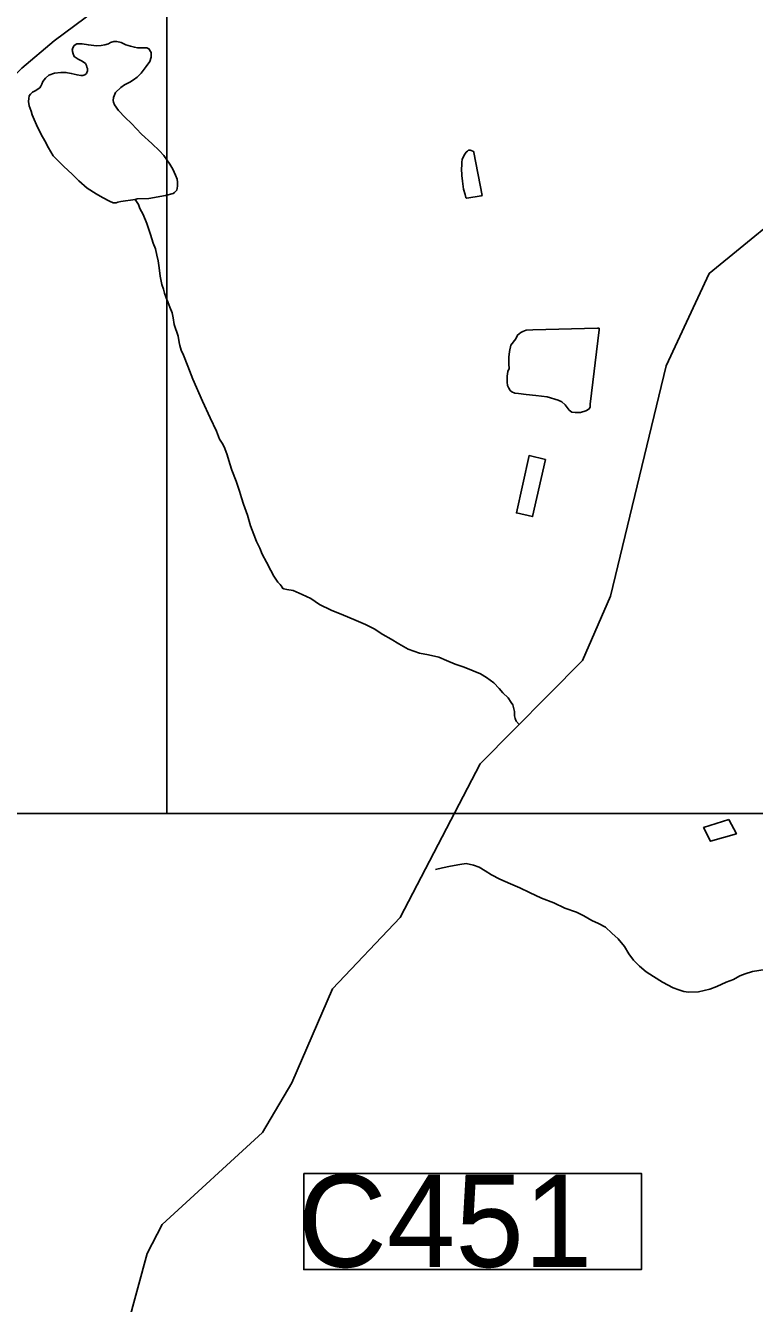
# Model space of a CAD drawing. Extents: x 2082433 to 2279600, y 546599 to 755198.
# Drawn here: x 2185426 to 2188196, y 584119 to 588972 of the extents above; entities that cross this region are included whole.
import ezdxf

# ---------------------------------------------------------------- set-up
doc = ezdxf.new("R2010")
doc.units = 0
for name, color, linetype in [('Exist Hydrographic Creek Single Shore', 7, 'Continuous'), ('Exist Hydrographic Misc Water Feature', 7, 'Continuous'), ('Exist Road Secondary Structure Culvert Number Label', 7, 'Continuous'), ('Exist Road Secondary Type 51 Attributed', 7, 'Continuous'), ('Map Preparation Inset Cut Line', 7, 'Continuous')]:
    doc.layers.add(name, color=color, linetype=linetype)

msp = doc.modelspace()

# ---------------------------------------------------------------- linework, layer by layer
at = {"layer": 'Exist Hydrographic Creek Single Shore'}
for points in [[(2186438.3, 584956.6), (2186593.3, 585314.3), (2186850.2, 585584.6), (2187154.3, 586169), (2187543.3, 586561.2), (2187649.3, 586805.1), (2187860.3, 587679.9), (2188024.4, 588030.9), (2188405.4, 588341.3), (2188412.3, 588626.6), (2188327.2, 588825.1), (2188283.4, 589216.3), (2188198.3, 589375.4), (2188222.2, 589506.2), (2188429.4, 589774.3), (2188502.3, 590035.2), (2188498.2, 590658.5), (2188454.4, 590951.3), (2188362.3, 591091), (2188203.4, 591156.5), (2187845.4, 591104.7), (2187637.2, 591036.7), (2187346.2, 591009.9)], [(2188237.3, 585388.1), (2188189.1, 585379.5), (2188161, 585371.6), (2188141.3, 585363.2), (2188117.3, 585349), (2188089.3, 585339), (2188053.4, 585323), (2188027.5, 585312.7), (2187983.6, 585302.3), (2187945.7, 585301.9), (2187927.9, 585303.8), (2187909.6, 585309.8), (2187887.7, 585317.6), (2187847.5, 585339.5), (2187813.3, 585361.3), (2187785.2, 585378.9), (2187759.1, 585400.7), (2187737.2, 585422.6), (2187718.7, 585446.5), (2187702.5, 585474.5), (2187678.5, 585504.1), (2187654.5, 585526), (2187630.1, 585547.9), (2187603.9, 585561.6), (2187578.3, 585573.2), (2187548.1, 585591.1), (2187519.8, 585605.1), (2187475.5, 585620.7), (2187433.5, 585640.4), (2187387.6, 585657.9), (2187341.4, 585679.5), (2187305.1, 585697.5), (2187269.2, 585713.1), (2187229.3, 585730.9), (2187196.9, 585746.7), (2187172.9, 585762.5), (2187150.9, 585776.4), (2187128.8, 585784.2), (2187100.9, 585790), (2187076.9, 585786), (2187040.8, 585779.6), (2187010.9, 585773.2), (2186984.8, 585767)], [(2185521.3, 582849.7), (2185588.3, 582884.4), (2185670.3, 583082.7), (2185759.3, 583474.6), (2185814.3, 584034.4), (2185888.3, 584308.5), (2185945.3, 584418.8), (2186327.3, 584768.6), (2186438.3, 584956.6)]]:
    msp.add_lwpolyline(points, dxfattribs=at)
at = {"layer": 'Exist Hydrographic Misc Water Feature'}
for points in [[(2185843.1, 588311.4), (2185789.2, 588303.3), (2185776.9, 588301.1), (2185771.1, 588299.2), (2185759, 588299), (2185745.3, 588305.1), (2185719.1, 588318.8), (2185695.1, 588332.6), (2185660.8, 588354.4), (2185628.8, 588382.3), (2185604.4, 588406.3), (2185570.2, 588438.2), (2185550.1, 588457.9), (2185532, 588477.6), (2185514.2, 588507.5), (2185499.9, 588533.6), (2185485.5, 588557.7), (2185467.7, 588595.3), (2185459.5, 588615.5), (2185451.5, 588633.4), (2185447.4, 588647.4), (2185440.8, 588667.4), (2185437.1, 588683), (2185439.2, 588695.3), (2185440.8, 588705.1), (2185444.7, 588711), (2185452.5, 588719.2), (2185465, 588725.4), (2185474.8, 588731.2), (2185480.8, 588735.6), (2185484.7, 588741.5), (2185489, 588749.4), (2185492.3, 588759.4), (2185502.5, 588771.7), (2185514.6, 588783.6), (2185536.4, 588791.7), (2185560.1, 588793.8), (2185580.2, 588794), (2185600.3, 588790.1), (2185622.3, 588784.4), (2185636.4, 588782.2), (2185644.4, 588782.2), (2185652.4, 588784.3), (2185658.2, 588790.3), (2185662.5, 588800.2), (2185662.5, 588808.3), (2185660, 588814.4), (2185658.6, 588820.3), (2185654.3, 588828.2), (2185642, 588836.2), (2185626, 588844.3), (2185611.8, 588854.1), (2185607.9, 588864), (2185604, 588878), (2185606.1, 588887.8), (2185611.6, 588895.9), (2185621.9, 588902), (2185642, 588902.3), (2185665.5, 588898.3), (2185695.9, 588894.5), (2185713.7, 588896.7), (2185728.1, 588898.6), (2185742, 588903), (2185749.8, 588907.1), (2185761.5, 588911), (2185773.4, 588910.8), (2185789.8, 588907.1), (2185807.6, 588899.1), (2185825.7, 588893.2), (2185840, 588889.4), (2185851.7, 588887.6), (2185869.8, 588887.3), (2185887.8, 588887.4), (2185895.6, 588883.8), (2185903.8, 588869.6), (2185903.8, 588851.8), (2185898.3, 588835.6), (2185884.3, 588815.8), (2185866.3, 588791.7), (2185850.3, 588775.5), (2185836.3, 588765.4), (2185822.6, 588757.4), (2185802.3, 588747.1), (2185788.8, 588736.9), (2185768.9, 588717.2), (2185760.7, 588699), (2185759, 588687.1), (2185761.1, 588681.1), (2185765, 588671.2), (2185779.1, 588649.2), (2185805.4, 588623.3), (2185829.6, 588599.4), (2185867.5, 588559.6), (2185905.9, 588523.8), (2185935.6, 588496.2), (2185952.2, 588478.3), (2185974.5, 588446.1), (2185986, 588426.5), (2185996.5, 588404.3), (2186002.2, 588388.4)], [(2187161.4, 588327.2), (2187130.2, 588489.3), (2187129.8, 588493), (2187126.1, 588495.2), (2187120, 588496.9), (2187116.1, 588499.2), (2187110.1, 588498.8), (2187106, 588495), (2187100.3, 588491), (2187096.4, 588483.1), (2187090.4, 588475), (2187086.1, 588462.7), (2187084.5, 588452.8), (2187084.7, 588441), (2187082.7, 588428.8), (2187084.7, 588402.9), (2187087, 588381.1), (2187090.9, 588350.9), (2187097.4, 588330.8), (2187099.3, 588318.8), (2187103.6, 588316.9), (2187157.3, 588325.4), (2187161.4, 588327.2)], [(2186002.2, 588388.4), (2186004.5, 588376.7), (2186004.3, 588362.5), (2186003.1, 588354.6), (2186000.8, 588346.4), (2185992.6, 588338.3), (2185986.9, 588334.3), (2185958.8, 588326.4), (2185895, 588315.8), (2185851.1, 588313.4), (2185843.1, 588311.4)], [(2185843.1, 588311.4), (2185855.2, 588291.8), (2185860.9, 588277.5), (2185873, 588253.8), (2185887.4, 588220), (2185901.8, 588178.1), (2185911.8, 588146.2), (2185920, 588124.2), (2185925.7, 588100.2), (2185930.1, 588078.1), (2185934.4, 588052.3), (2185938.3, 588020.1), (2185945, 587988.2), (2185951, 587970.3), (2185954.9, 587956.3), (2185960.8, 587938.4), (2185967.2, 587922.5), (2185975.4, 587902.6), (2185983.6, 587880.6), (2185987.3, 587862.6), (2185991.6, 587836.4), (2186005.9, 587792.5), (2186010, 587768.8), (2186012.3, 587756.7), (2186018.2, 587738.7), (2186026.2, 587720.9), (2186042.6, 587679.1), (2186062.7, 587629), (2186099, 587545.3), (2186127.5, 587481.8), (2186151.9, 587431.8), (2186163.8, 587401.6), (2186176.3, 587381.9), (2186184.3, 587365.7), (2186192.1, 587341.8), (2186202.8, 587308.2), (2186210.6, 587284.2), (2186226.6, 587242.1), (2186238.9, 587204.2), (2186246.9, 587178.2), (2186255.3, 587154.2), (2186269.6, 587112.4), (2186281.7, 587072.4), (2186293.8, 587038.9), (2186304.1, 587012.6), (2186316.2, 586986.9), (2186326.2, 586964.7), (2186342, 586934.7), (2186358, 586902.7), (2186369.9, 586880.6), (2186385.5, 586858.8), (2186394.1, 586849), (2186401.7, 586838.9), (2186403.5, 586835), (2186407.8, 586832.7), (2186419.9, 586830.9)], [(2187606.6, 587822.9), (2187606.4, 587816.8), (2187572.5, 587534.4), (2187572.7, 587522.6), (2187566.6, 587514.6), (2187555.1, 587508.6), (2187534.8, 587502.4), (2187514.9, 587502.1), (2187502.8, 587504), (2187492.8, 587511.9), (2187476.6, 587531.8), (2187464.9, 587543.7), (2187450.5, 587549.6), (2187408.3, 587561.6), (2187366.2, 587567.2), (2187328.3, 587570.8), (2187300.4, 587574.6), (2187286.3, 587576.4), (2187274.2, 587580.6), (2187268.4, 587586.4), (2187262.5, 587594.6), (2187258.2, 587604.6), (2187256.3, 587618.2), (2187256.1, 587640.6), (2187259.8, 587658.3), (2187263.7, 587670.2), (2187263.3, 587686.5), (2187263.5, 587712.4), (2187265.4, 587734.5), (2187271.1, 587758.3), (2187289.1, 587782.4), (2187296.5, 587796.7), (2187308.8, 587806.6), (2187316.8, 587810.7), (2187328.5, 587815), (2187354.8, 587817.1), (2187600.6, 587822.6), (2187606.6, 587822.9)], [(2187402.3, 587323.7), (2187353.5, 587107.2), (2187291.6, 587121), (2187339.8, 587339.2), (2187402.3, 587323.7)], [(2186419.9, 586830.9), (2186443.5, 586826.9), (2186477.7, 586811.2), (2186510.1, 586795.8), (2186544, 586774.1), (2186588.3, 586752.3), (2186634.4, 586732.4), (2186674.6, 586716.6), (2186718.5, 586697), (2186750.7, 586681.2), (2186784.5, 586659.4), (2186815.3, 586641.8), (2186845, 586624), (2186881.1, 586604.3), (2186923.1, 586588.6), (2186957.6, 586582.6), (2186997.6, 586572.9), (2187025.9, 586561.3), (2187059.5, 586547.3), (2187093.3, 586535.7), (2187127.6, 586522.1), (2187155.9, 586510.1), (2187177.8, 586496.2), (2187205.9, 586476.5), (2187226, 586454.4), (2187240.3, 586438.5), (2187260, 586418.9), (2187272.3, 586400.8), (2187278.3, 586393), (2187280.3, 586383), (2187284.6, 586366.9), (2187284.8, 586351.1), (2187287.1, 586341), (2187291, 586331.1), (2187303.1, 586317.1)], [(2188099.1, 585956.8), (2188127.6, 585903), (2188029.6, 585874.4), (2188003.3, 585926.2), (2188099.1, 585956.8)]]:
    msp.add_lwpolyline(points, dxfattribs=at)
at = {"layer": 'Exist Road Secondary Structure Culvert Number Label'}
msp.add_lwpolyline([(2186483.7, 584613.3), (2187766.6, 584613.3), (2187766.6, 584248.3), (2186483.7, 584248.3)], close=True, dxfattribs=at)
at = {"layer": 'Exist Road Secondary Type 51 Attributed'}
msp.add_lwpolyline([(2186204.4, 589387.2), (2186106.3, 589317.5), (2185934.8, 589202.2), (2185731.2, 589059.3), (2185534.8, 588913.7), (2185412.3, 588809.7), (2185322, 588721.8), (2185245.4, 588629.3), (2185172, 588491.9), (2185062.4, 588244), (2184871.6, 587754.6), (2184610.4, 587107.7), (2184469.5, 586735.6), (2184349.3, 586459.5), (2184286.9, 586371.7), (2184208.3, 586286.2), (2184062.7, 586170.6), (2183695.3, 585921), (2183149.9, 585546.7), (2182791.7, 585294.8), (2182692.4, 585219.7), (2182657.7, 585178.1)], dxfattribs=at)
at = {"layer": 'Map Preparation Inset Cut Line'}
for points in [[(2125488.3, 630228.2), (2201171.6, 630228.2), (2201171.6, 601522.9), (2185962.8, 601519.6), (2185962.8, 585979.7), (2125488.3, 585979.7)], [(2133614.2, 585979.7), (2209297.4, 585979.7), (2209297.4, 557274.4), (2194088.6, 557271.1), (2194088.6, 546598.7), (2133614.2, 546598.7)]]:
    msp.add_lwpolyline(points, close=True, dxfattribs=at)

# ---------------------------------------------------------------- texts
at = {"layer": 'Exist Road Secondary Structure Culvert Number Label'}
msp.add_text('C451', height=350, dxfattribs=at).set_placement((2186461.5, 584258))

doc.saveas('drawing.dxf')
